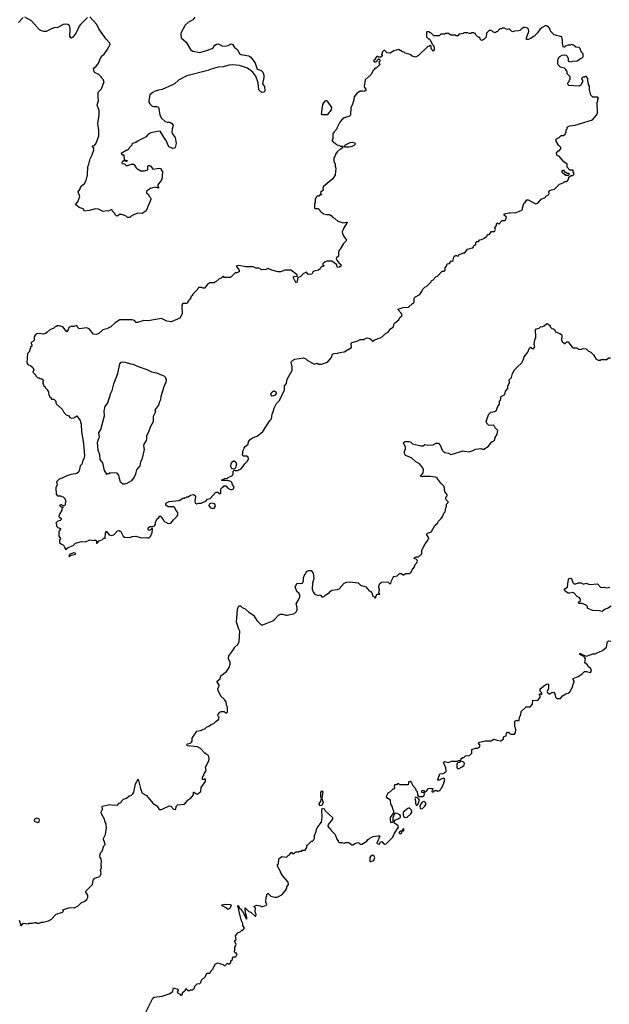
# Model space of a CAD drawing. Extents: x 1980017 to 2252640, y 74400 to 266395.
# Tile 278 of 388: x 2116180 to 2123860, y 219032 to 231870. Entities that reach past the tile are written whole.
import ezdxf

# ---------------------------------------------------------------- set-up
doc = ezdxf.new("R2010")
doc.units = 0

msp = doc.modelspace()

# ---------------------------------------------------------------- linework, layer by layer
at = {"layer": '0CON20XD'}
for points in [[(2116225, 231900), (2116166, 231834)], [(2117065, 231898), (2116971, 231809), (2116954, 231786), (2116915, 231698), (2116870, 231640), (2116855, 231631), (2116845, 231635), (2116835, 231655), (2116838, 231745), (2116833, 231775), (2116824, 231794), (2116808, 231808), (2116785, 231811), (2116745, 231806), (2116675, 231769), (2116625, 231763), (2116592, 231752), (2116525, 231718), (2116495, 231716), (2116464, 231724), (2116439, 231739), (2116335, 231853), (2116245, 231902)], [(2118460, 231905), (2118433, 231867), (2118375, 231832), (2118335, 231800), (2118282, 231705), (2118278, 231685), (2118282, 231635), (2118348, 231578), (2118405, 231482), (2118435, 231460), (2118525, 231441), (2118598, 231462), (2118686, 231494), (2118700, 231505), (2118720, 231540), (2118745, 231552), (2118765, 231554), (2118815, 231527), (2118855, 231523), (2118895, 231533), (2118935, 231554), (2118950, 231550), (2118978, 231508), (2119015, 231482), (2119045, 231423), (2119060, 231415), (2119165, 231399), (2119191, 231381), (2119248, 231305), (2119273, 231225), (2119326, 231206), (2119346, 231185), (2119361, 231145), (2119362, 231115), (2119342, 231035), (2119367, 230997), (2119371, 230939), (2119361, 230925), (2119335, 230922), (2119320, 230929), (2119296, 230955), (2119284, 231045), (2119254, 231134), (2119217, 231187), (2119183, 231213), (2119145, 231236), (2119045, 231274), (2118955, 231282), (2118905, 231276), (2118830, 231255), (2118765, 231251), (2118675, 231227), (2118632, 231208), (2118355, 231139), (2118250, 231080), (2118196, 231034), (2118170, 231020), (2118035, 230960), (2117987, 230953), (2117945, 230938), (2117915, 230922), (2117875, 230890), (2117860, 230815), (2117860, 230795), (2117874, 230774), (2117905, 230742), (2117925, 230738), (2117965, 230740), (2117985, 230732), (2117993, 230713), (2118004, 230624), (2118027, 230587), (2118073, 230543), (2118105, 230532), (2118135, 230532), (2118159, 230519), (2118178, 230495), (2118176, 230474), (2118164, 230446), (2118160, 230405), (2118166, 230386), (2118203, 230333), (2118217, 230255), (2118207, 230203), (2118197, 230193), (2118175, 230192), (2118124, 230214), (2118088, 230295), (2118078, 230305), (2118010, 230415), (2117974, 230414), (2117890, 230395), (2117855, 230377), (2117828, 230342), (2117725, 230292), (2117691, 230269), (2117650, 230255), (2117640, 230245), (2117640, 230235), (2117605, 230200), (2117600, 230185), (2117585, 230170), (2117575, 230170), (2117500, 230125), (2117515, 230110), (2117538, 230108), (2117542, 230052), (2117555, 230040), (2117580, 230035), (2117575, 230020), (2117565, 230020), (2117555, 230030), (2117535, 230030), (2117525, 230020), (2117515, 230020), (2117510, 229995), (2117545, 229990), (2117565, 229970), (2117585, 229970), (2117635, 229988), (2117665, 229988), (2117695, 229940), (2117715, 229920), (2117725, 229920), (2117755, 229900), (2117805, 229900), (2117847, 229913), (2117848, 229962), (2117855, 229970), (2117875, 229970), (2117889, 229959), (2117915, 229922), (2117995, 229932), (2118015, 229928), (2118040, 229885), (2118030, 229785), (2117980, 229715), (2117980, 229695), (2117990, 229685), (2117990, 229675), (2117945, 229688), (2117885, 229668), (2117830, 229635), (2117832, 229612), (2117860, 229585), (2117860, 229575), (2117880, 229555), (2117888, 229538), (2117888, 229525), (2117847, 229435), (2117836, 229394), (2117813, 229367), (2117775, 229342), (2117715, 229348), (2117687, 229333), (2117663, 229327), (2117632, 229308), (2117615, 229290), (2117585, 229290), (2117568, 229308), (2117512, 229332), (2117478, 229332), (2117457, 229313), (2117445, 229310), (2117420, 229335), (2117420, 229345), (2117390, 229375), (2117385, 229390), (2117365, 229390), (2117335, 229372), (2117315, 229378), (2117265, 229370), (2117205, 229400), (2117165, 229402), (2117088, 229382), (2117023, 229373), (2117005, 229402), (2116955, 229423), (2116910, 229455), (2116910, 229465), (2116937, 229495), (2116962, 229565), (2116943, 229627), (2116964, 229656), (2116976, 229694), (2117026, 229734), (2117046, 229774), (2117063, 229847), (2117068, 229952), (2117082, 229985), (2117097, 230055), (2117124, 230106), (2117146, 230174), (2117147, 230197), (2117130, 230215), (2117130, 230225), (2117155, 230230), (2117178, 230262), (2117209, 230355), (2117209, 230425), (2117199, 230515), (2117216, 230624), (2117217, 230685), (2117187, 230755), (2117207, 230815), (2117200, 230865), (2117203, 230927), (2117245, 230970), (2117280, 231065), (2117270, 231075), (2117270, 231085), (2117240, 231115), (2117240, 231125), (2117210, 231155), (2117162, 231175), (2117150, 231195), (2117142, 231228), (2117148, 231242), (2117176, 231264), (2117202, 231295), (2117237, 231375), (2117257, 231403), (2117279, 231421), (2117318, 231475), (2117358, 231545), (2117356, 231566), (2117306, 231616), (2117211, 231751), (2117185, 231808), (2117095, 231908)], [(2116775, 224962), (2116810, 224990), (2116878, 225015), (2116906, 225044), (2116984, 225066), (2117035, 225062), (2117095, 225087), (2117155, 225080), (2117165, 225088), (2117180, 225075), (2117180, 225045), (2117185, 225040), (2117213, 225077), (2117257, 225093), (2117275, 225110), (2117295, 225110), (2117298, 225175), (2117305, 225200), (2117345, 225152), (2117375, 225143), (2117405, 225152), (2117452, 225205), (2117475, 225210), (2117496, 225196), (2117528, 225135), (2117545, 225122), (2117615, 225117), (2117645, 225130), (2117694, 225134), (2117765, 225114), (2117835, 225120), (2117848, 225112), (2117865, 225112), (2117885, 225130), (2117907, 225185), (2117910, 225225), (2117905, 225240), (2117885, 225218), (2117865, 225210), (2117853, 225223), (2117852, 225245), (2117875, 225260), (2117915, 225260), (2117935, 225270), (2117947, 225293), (2117948, 225315), (2117964, 225356), (2117991, 225379), (2118005, 225400), (2118018, 225398), (2118022, 225382), (2118050, 225355), (2118052, 225342), (2118072, 225322), (2118085, 225320), (2118115, 225300), (2118150, 225305), (2118182, 225348), (2118230, 225395), (2118230, 225405), (2118240, 225415), (2118240, 225445), (2118213, 225473), (2118200, 225505), (2118185, 225518), (2118115, 225520), (2118085, 225540), (2118082, 225565), (2118127, 225587), (2118255, 225600), (2118305, 225630), (2118325, 225630), (2118335, 225640), (2118345, 225640), (2118355, 225650), (2118375, 225650), (2118405, 225670), (2118445, 225678), (2118465, 225667), (2118470, 225655), (2118461, 225595), (2118465, 225570), (2118485, 225557), (2118515, 225567), (2118545, 225566), (2118605, 225592), (2118625, 225620), (2118660, 225625), (2118735, 225710), (2118765, 225710), (2118775, 225690), (2118795, 225690), (2118800, 225695), (2118800, 225755), (2118825, 225780), (2118835, 225780), (2118845, 225790), (2118865, 225790), (2118892, 225762), (2118925, 225743), (2118945, 225744), (2118965, 225754), (2118974, 225775), (2118950, 225810), (2118944, 225834), (2118928, 225848), (2118885, 225860), (2118815, 225860), (2118810, 225865), (2118853, 225887), (2118885, 225890), (2118895, 225900), (2118950, 225925), (2118950, 225935), (2118960, 225945), (2118960, 225985), (2118972, 225998), (2118985, 225990), (2119015, 225990), (2119066, 226014), (2119111, 226079), (2119147, 226113), (2119161, 226145), (2119154, 226165), (2119138, 226178), (2119095, 226180), (2119083, 226193), (2119090, 226255), (2119102, 226285), (2119118, 226305), (2119158, 226335), (2119162, 226365), (2119182, 226395), (2119219, 226421), (2119275, 226438), (2119345, 226502), (2119396, 226575), (2119441, 226649), (2119458, 226665), (2119468, 226725), (2119483, 226755), (2119496, 226804), (2119526, 226864), (2119564, 226906), (2119631, 227045), (2119630, 227095), (2119657, 227125), (2119666, 227184), (2119727, 227295), (2119727, 227345), (2119718, 227405), (2119720, 227415), (2119735, 227428), (2119765, 227442), (2119875, 227460), (2119905, 227448), (2119925, 227430), (2120015, 227380), (2120055, 227392), (2120078, 227378), (2120112, 227378), (2120188, 227405), (2120242, 227465), (2120255, 227510), (2120275, 227518), (2120325, 227520), (2120333, 227527), (2120374, 227536), (2120405, 227538), (2120500, 227595), (2120498, 227642), (2120500, 227655), (2120508, 227662), (2120585, 227682), (2120615, 227698), (2120665, 227700), (2120675, 227710), (2120705, 227720), (2120740, 227715), (2120770, 227685), (2120775, 227672), (2120803, 227697), (2120875, 227722), (2120905, 227738), (2120945, 227778), (2120980, 227795), (2121011, 227839), (2121050, 227865), (2121053, 227897), (2121062, 227915), (2121120, 227955), (2121130, 227985), (2121160, 228015), (2121150, 228045), (2121110, 228085), (2121110, 228095), (2121175, 228118), (2121245, 228120), (2121295, 228170), (2121305, 228170), (2121320, 228185), (2121318, 228235), (2121325, 228250), (2121390, 228285), (2121420, 228325), (2121430, 228355), (2121462, 228388), (2121478, 228392), (2121538, 228452), (2121545, 228470), (2121560, 228475), (2121602, 228518), (2121620, 228525), (2121685, 228590), (2121705, 228590), (2121720, 228605), (2121720, 228635), (2121740, 228655), (2121750, 228685), (2121778, 228692), (2121802, 228728), (2121815, 228720), (2121828, 228732), (2121830, 228765), (2121845, 228790), (2121855, 228790), (2121865, 228800), (2121875, 228790), (2121895, 228790), (2121905, 228810), (2121945, 228820), (2121955, 228830), (2121978, 228832), (2122015, 228880), (2122080, 228895), (2122090, 228905), (2122090, 228915), (2122105, 228930), (2122120, 228935), (2122120, 228965), (2122135, 228980), (2122155, 228980), (2122175, 229000), (2122197, 229003), (2122235, 229020), (2122268, 229052), (2122272, 229068), (2122295, 229070), (2122325, 229110), (2122365, 229110), (2122378, 229135), (2122370, 229155), (2122390, 229185), (2122392, 229208), (2122405, 229220), (2122415, 229210), (2122425, 229210), (2122465, 229250), (2122495, 229250), (2122508, 229262), (2122520, 229295), (2122492, 229322), (2122492, 229338), (2122555, 229353), (2122569, 229351), (2122646, 229354), (2122720, 229385), (2122730, 229395), (2122730, 229415), (2122748, 229472), (2122760, 229480), (2122785, 229522), (2122805, 229522), (2122893, 229473), (2122905, 229470), (2122935, 229482), (2122971, 229529), (2123025, 229550), (2123032, 229568), (2123070, 229585), (2123078, 229605), (2123072, 229625), (2123087, 229643), (2123105, 229652), (2123145, 229660), (2123213, 229727), (2123260, 229745), (2123275, 229760), (2123308, 229762), (2123330, 229785), (2123332, 229818), (2123365, 229840), (2123385, 229840), (2123398, 229852), (2123400, 229875), (2123390, 229885), (2123388, 229908), (2123345, 229910), (2123310, 229945), (2123310, 229985), (2123267, 230017), (2123205, 230090), (2123180, 230095), (2123172, 230135), (2123192, 230158), (2123205, 230160), (2123230, 230185), (2123230, 230205), (2123198, 230235), (2123170, 230285), (2123168, 230298), (2123160, 230305), (2123172, 230318), (2123208, 230332), (2123232, 230358), (2123265, 230360), (2123288, 230382), (2123290, 230395), (2123300, 230405), (2123300, 230435), (2123310, 230445), (2123310, 230465), (2123322, 230478), (2123345, 230488), (2123415, 230493), (2123640, 230565), (2123694, 230626), (2123706, 230655), (2123702, 230798), (2123710, 230805), (2123710, 230835), (2123720, 230845), (2123705, 230860), (2123645, 230862), (2123620, 230885), (2123602, 230955), (2123600, 231005), (2123590, 231025), (2123590, 231045), (2123580, 231055), (2123580, 231105), (2123558, 231128), (2123545, 231130), (2123535, 231120), (2123515, 231120), (2123502, 231108), (2123500, 231095), (2123510, 231085), (2123510, 231065), (2123488, 231015), (2123465, 231002), (2123335, 231010), (2123322, 231022), (2123320, 231045), (2123338, 231062), (2123340, 231085), (2123350, 231095), (2123350, 231125), (2123312, 231162), (2123310, 231195), (2123300, 231205), (2123300, 231215), (2123275, 231240), (2123225, 231250), (2123195, 231280), (2123188, 231295), (2123188, 231335), (2123198, 231372), (2123215, 231392), (2123245, 231408), (2123275, 231412), (2123297, 231407), (2123312, 231395), (2123322, 231365), (2123325, 231330), (2123355, 231322), (2123385, 231330), (2123445, 231332), (2123475, 231360), (2123507, 231373), (2123520, 231385), (2123520, 231425), (2123495, 231450), (2123480, 231495), (2123468, 231508), (2123425, 231510), (2123395, 231540), (2123365, 231548), (2123355, 231540), (2123325, 231540), (2123295, 231530), (2123275, 231510), (2123265, 231510), (2123252, 231555), (2123252, 231602), (2123240, 231645), (2123142, 231672), (2123092, 231722), (2123090, 231745), (2123065, 231780), (2123055, 231780), (2123045, 231790), (2123025, 231790), (2122985, 231768), (2122955, 231742), (2122923, 231697), (2122883, 231657), (2122840, 231625), (2122805, 231610), (2122782, 231612), (2122780, 231635), (2122810, 231715), (2122807, 231747), (2122795, 231760), (2122765, 231770), (2122745, 231770), (2122735, 231760), (2122725, 231760), (2122695, 231730), (2122677, 231723), (2122625, 231720), (2122605, 231712), (2122585, 231720), (2122555, 231750), (2122525, 231740), (2122495, 231760), (2122465, 231760), (2122455, 231750), (2122435, 231750), (2122398, 231712), (2122385, 231710), (2122375, 231700), (2122345, 231710), (2122325, 231730), (2122295, 231730), (2122278, 231712)], [(2122278, 231712), (2122260, 231695), (2122258, 231642), (2122225, 231610), (2122215, 231610), (2122205, 231600), (2122192, 231602), (2122180, 231615), (2122178, 231628), (2122165, 231640), (2122152, 231642), (2122122, 231672), (2122118, 231688), (2122105, 231690), (2122095, 231700), (2122065, 231700), (2122055, 231690), (2122035, 231690), (2122015, 231700), (2121965, 231700), (2121955, 231690), (2121905, 231680), (2121885, 231660), (2121865, 231660), (2121855, 231670), (2121795, 231670), (2121765, 231690), (2121725, 231690), (2121715, 231680), (2121665, 231680), (2121645, 231660), (2121575, 231660), (2121535, 231700), (2121525, 231700), (2121515, 231710), (2121485, 231710), (2121480, 231705), (2121480, 231645), (2121505, 231620), (2121515, 231620), (2121528, 231608), (2121552, 231552), (2121570, 231535), (2121570, 231525), (2121580, 231515), (2121580, 231475), (2121565, 231460), (2121552, 231472), (2121550, 231485), (2121540, 231495), (2121540, 231525), (2121525, 231540), (2121508, 231522), (2121495, 231520), (2121376, 231404), (2121335, 231382), (2121293, 231393), (2121265, 231418), (2121203, 231433), (2121187, 231447), (2121165, 231450), (2121115, 231480), (2121055, 231462), (2121005, 231432), (2120965, 231440), (2120938, 231468), (2120925, 231470), (2120900, 231445), (2120900, 231425), (2120892, 231415), (2120900, 231405), (2120898, 231392), (2120885, 231380), (2120855, 231380), (2120845, 231390), (2120832, 231388), (2120810, 231365), (2120808, 231352), (2120790, 231335), (2120805, 231320), (2120825, 231320), (2120838, 231332), (2120842, 231348), (2120858, 231358), (2120870, 231345), (2120870, 231325), (2120860, 231315), (2120870, 231285), (2120825, 231240), (2120812, 231238), (2120792, 231218), (2120780, 231205), (2120760, 231155), (2120680, 231085), (2120668, 231005), (2120670, 230985), (2120690, 230965), (2120690, 230945), (2120665, 230932), (2120645, 230940), (2120615, 230940), (2120567, 230903), (2120538, 230865), (2120530, 230805), (2120520, 230795), (2120520, 230775), (2120493, 230727), (2120490, 230625), (2120477, 230613), (2120405, 230590), (2120371, 230559), (2120350, 230535), (2120310, 230455), (2120310, 230445), (2120270, 230405), (2120270, 230395), (2120260, 230385), (2120260, 230315), (2120250, 230305), (2120252, 230292), (2120315, 230240), (2120345, 230230), (2120355, 230220), (2120385, 230220), (2120390, 230215), (2120390, 230205), (2120365, 230180), (2120355, 230180), (2120314, 230146), (2120293, 230117), (2120290, 230095), (2120270, 230065), (2120270, 230025), (2120287, 229987), (2120288, 229958), (2120298, 229935), (2120288, 229845), (2120260, 229795), (2120137, 229693), (2120128, 229675), (2120132, 229648), (2120100, 229615), (2120100, 229605), (2120110, 229595), (2120108, 229582), (2120085, 229580), (2120075, 229570), (2120055, 229570), (2120042, 229558), (2120030, 229525), (2120030, 229485), (2120020, 229475), (2120020, 229415), (2120025, 229410), (2120068, 229408), (2120090, 229385), (2120092, 229372), (2120115, 229350), (2120125, 229350), (2120135, 229340), (2120178, 229328), (2120215, 229328), (2120235, 229318), (2120254, 229294), (2120285, 229278), (2120325, 229243), (2120395, 229222), (2120435, 229230), (2120450, 229225), (2120437, 229213), (2120402, 229155), (2120380, 229105), (2120383, 229083), (2120400, 229045), (2120432, 229005), (2120432, 228985), (2120397, 228953), (2120355, 228880), (2120340, 228865), (2120332, 228835), (2120332, 228788), (2120308, 228765), (2120304, 228755), (2120310, 228735), (2120335, 228699), (2120367, 228675), (2120362, 228658), (2120345, 228643), (2120320, 228640), (2120306, 228676), (2120245, 228722), (2120185, 228720), (2120158, 228712), (2120130, 228685), (2120130, 228675), (2120140, 228665), (2120138, 228652), (2120115, 228650), (2120100, 228635), (2120095, 228620), (2120070, 228605), (2120015, 228593), (2120000, 228580), (2119985, 228552), (2119938, 228548), (2119915, 228580), (2119875, 228562), (2119835, 228516), (2119802, 228508), (2119795, 228460), (2119785, 228438), (2119775, 228442), (2119743, 228515), (2119755, 228528), (2119795, 228520), (2119793, 228545), (2119712, 228602), (2119635, 228602), (2119575, 228582), (2119545, 228582), (2119463, 228603), (2119415, 228628), (2119387, 228613), (2119335, 228608), (2119295, 228630), (2119255, 228630), (2119226, 228646), (2119125, 228647), (2119035, 228667), (2119000, 228655), (2119038, 228605), (2119038, 228582), (2119005, 228570), (2118985, 228570), (2118925, 228510), (2118845, 228510), (2118835, 228520), (2118825, 228520), (2118805, 228500), (2118772, 228488), (2118735, 228450), (2118725, 228450), (2118715, 228440), (2118655, 228440), (2118645, 228430), (2118632, 228428), (2118585, 228370), (2118565, 228370), (2118555, 228380), (2118512, 228378), (2118500, 228365), (2118498, 228352), (2118432, 228288), (2118430, 228275), (2118410, 228255), (2118410, 228245), (2118370, 228195), (2118368, 228182), (2118355, 228170), (2118305, 228170), (2118300, 228165), (2118290, 228135), (2118298, 228035), (2118265, 227978), (2118155, 227932), (2118095, 227939), (2118025, 227972), (2117854, 227944), (2117795, 227947), (2117715, 227920), (2117695, 227920), (2117675, 227948), (2117646, 227956), (2117484, 227956), (2117424, 227916), (2117365, 227867), (2117315, 227841), (2117262, 227825), (2117212, 227778), (2117175, 227764), (2117139, 227769), (2117085, 227838), (2117055, 227852), (2116955, 227840), (2116932, 227862), (2116927, 227877), (2116905, 227878), (2116885, 227868), (2116845, 227868), (2116820, 227855), (2116812, 227825), (2116795, 227800), (2116740, 227865), (2116695, 227880), (2116665, 227880), (2116655, 227870), (2116645, 227870), (2116625, 227850), (2116572, 227828), (2116535, 227790), (2116525, 227790), (2116515, 227780), (2116485, 227770), (2116435, 227780), (2116404, 227776), (2116380, 227755), (2116370, 227735), (2116367, 227693), (2116330, 227655), (2116330, 227645), (2116340, 227635), (2116340, 227615), (2116322, 227598), (2116320, 227585), (2116310, 227575), (2116308, 227542), (2116283, 227517), (2116273, 227395), (2116284, 227374), (2116325, 227358), (2116353, 227333), (2116362, 227305), (2116350, 227275), (2116390, 227235), (2116390, 227225), (2116415, 227200), (2116435, 227200), (2116445, 227190), (2116467, 227187), (2116488, 227168), (2116480, 227155), (2116480, 227125), (2116490, 227115), (2116492, 227102), (2116510, 227085), (2116510, 227075), (2116540, 227045), (2116540, 227035), (2116557, 227017), (2116560, 226975), (2116570, 226965), (2116570, 226955), (2116588, 226938), (2116590, 226925), (2116595, 226920), (2116625, 226920), (2116638, 226908), (2116650, 226895), (2116650, 226875), (2116660, 226855), (2116735, 226790), (2116752, 226755), (2116785, 226720), (2116820, 226705), (2116832, 226682), (2116853, 226674), (2116883, 226677), (2116925, 226707), (2116966, 226646), (2116979, 226595), (2116984, 226495), (2117009, 226345), (2117024, 226185), (2117016, 226144), (2117003, 226125), (2116988, 226075), (2116968, 226052), (2116961, 226025), (2116950, 225975), (2116922, 225955), (2116905, 225947), (2116848, 225942), (2116795, 225923), (2116735, 225892), (2116695, 225880), (2116660, 225845), (2116670, 225805), (2116652, 225765), (2116653, 225683), (2116673, 225663), (2116715, 225660), (2116723, 225653), (2116745, 225650), (2116768, 225628), (2116780, 225585), (2116770, 225565), (2116770, 225545), (2116758, 225532), (2116742, 225532), (2116725, 225550), (2116700, 225535), (2116712, 225522), (2116740, 225515), (2116740, 225505), (2116730, 225495), (2116730, 225475), (2116698, 225422), (2116690, 225395), (2116695, 225380), (2116705, 225380), (2116718, 225368), (2116720, 225355), (2116705, 225340), (2116675, 225330), (2116650, 225305), (2116660, 225295), (2116660, 225265), (2116675, 225250), (2116710, 225235), (2116710, 225225), (2116693, 225207), (2116690, 225195), (2116690, 225135), (2116710, 225105), (2116700, 225085), (2116700, 225055), (2116725, 225030), (2116738, 225028), (2116760, 225005), (2116775, 224962)], [(2120195, 230632), (2120242, 230695), (2120247, 230723), (2120189, 230809), (2120165, 230818), (2120135, 230788), (2120122, 230765), (2120108, 230638), (2120115, 230632), (2120195, 230632)], [(2120465, 230208), (2120415, 230210), (2120410, 230225), (2120423, 230237), (2120485, 230268), (2120512, 230272), (2120540, 230265), (2120550, 230255), (2120550, 230245), (2120530, 230225), (2120495, 230213), (2120465, 230208)], [(2123325, 229840), (2123295, 229840), (2123285, 229850), (2123275, 229850), (2123250, 229875), (2123242, 229898), (2123255, 229910), (2123265, 229910), (2123282, 229882), (2123295, 229880), (2123305, 229870), (2123328, 229868), (2123340, 229855), (2123325, 229840)], [(2116375, 220098), (2116395, 220100), (2116405, 220092), (2116432, 220088), (2116465, 220102), (2116485, 220102), (2116555, 220122), (2116596, 220144), (2116655, 220208), (2116736, 220234), (2116750, 220245), (2116740, 220265), (2116835, 220294), (2116890, 220290), (2116940, 220315), (2116980, 220355), (2117018, 220372), (2117055, 220400), (2117068, 220425), (2117068, 220455), (2117040, 220495), (2117040, 220505), (2117130, 220595), (2117135, 220650), (2117160, 220675), (2117222, 220699), (2117233, 220715), (2117240, 220745), (2117232, 220775), (2117247, 220815), (2117240, 220845), (2117247, 220905), (2117242, 220925), (2117226, 220946), (2117224, 220965), (2117232, 221005), (2117252, 221028), (2117275, 221100), (2117293, 221115), (2117286, 221156), (2117270, 221175), (2117270, 221195), (2117298, 221245), (2117310, 221335), (2117307, 221387), (2117292, 221405), (2117283, 221445), (2117246, 221515), (2117242, 221535), (2117257, 221573), (2117255, 221615), (2117295, 221624), (2117355, 221636), (2117392, 221628), (2117425, 221632), (2117452, 221628), (2117477, 221653), (2117500, 221665), (2117505, 221680), (2117530, 221705), (2117572, 221718), (2117605, 221748), (2117630, 221755), (2117653, 221777), (2117665, 221800), (2117687, 221905), (2117725, 221968), (2117752, 221845), (2117777, 221787), (2117833, 221753), (2117914, 221654), (2117970, 221615), (2117995, 221570), (2118025, 221572), (2118125, 221618), (2118150, 221615), (2118182, 221575), (2118208, 221572), (2118221, 221619), (2118235, 221632), (2118325, 221640), (2118375, 221700), (2118406, 221714), (2118442, 221765), (2118445, 221800), (2118455, 221800), (2118463, 221783), (2118495, 221770), (2118525, 221800), (2118540, 221805), (2118543, 221857), (2118600, 221935), (2118598, 221968), (2118585, 221970), (2118575, 221960), (2118560, 221965), (2118560, 221995), (2118580, 222015), (2118580, 222035), (2118590, 222045), (2118590, 222055), (2118610, 222075), (2118600, 222125), (2118642, 222205), (2118648, 222235), (2118637, 222277), (2118610, 222295), (2118590, 222305), (2118535, 222368), (2118495, 222388), (2118365, 222404), (2118352, 222415), (2118365, 222427), (2118405, 222438), (2118419, 222451), (2118428, 222465), (2118428, 222502), (2118488, 222592), (2118535, 222600), (2118590, 222625), (2118613, 222647), (2118645, 222657), (2118675, 222682), (2118708, 222695), (2118738, 222725), (2118770, 222745), (2118780, 222775), (2118765, 222790), (2118760, 222805), (2118785, 222840), (2118805, 222850), (2118845, 222850), (2118865, 222830), (2118887, 222845), (2118887, 222903), (2118872, 222935), (2118868, 222975), (2118845, 223012), (2118801, 223051), (2118767, 223125), (2118762, 223155), (2118772, 223168), (2118777, 223195), (2118752, 223235), (2118752, 223245), (2118790, 223275), (2118800, 223315), (2118875, 223370), (2118907, 223423), (2118920, 223465), (2118920, 223495), (2118903, 223523), (2118898, 223545), (2118902, 223575), (2118957, 223643), (2118981, 223689), (2119022, 223725), (2119039, 223761), (2119046, 223895), (2119036, 223925), (2119003, 224015), (2119017, 224183), (2119033, 224227), (2119055, 224226), (2119078, 224205), (2119118, 224188), (2119165, 224143), (2119226, 224106), (2119267, 224035), (2119325, 223980), (2119345, 223978), (2119476, 224034), (2119503, 224055), (2119553, 224107), (2119575, 224118), (2119605, 224120), (2119645, 224106), (2119665, 224106), (2119745, 224124), (2119775, 224142), (2119793, 224175), (2119793, 224205), (2119781, 224255), (2119806, 224295), (2119828, 224345), (2119829, 224365), (2119819, 224389), (2119790, 224415), (2119770, 224475), (2119795, 224522), (2119835, 224517), (2119865, 224522), (2119876, 224554), (2119875, 224600), (2119922, 224678), (2119945, 224688), (2119977, 224687), (2120002, 224655), (2120011, 224585), (2119996, 224525), (2119988, 224445), (2120005, 224400), (2120025, 224380), (2120063, 224363), (2120095, 224370), (2120121, 224341), (2120145, 224348), (2120169, 224371), (2120213, 224397), (2120222, 224415), (2120245, 224432), (2120319, 224441), (2120341, 224449), (2120405, 224522), (2120443, 224537), (2120475, 224540), (2120587, 224527), (2120620, 224495), (2120687, 224477), (2120734, 224424), (2120748, 224418), (2120768, 224398), (2120780, 224355), (2120798, 224348), (2120805, 224330), (2120815, 224330), (2120832, 224378), (2120865, 224380), (2120870, 224385), (2120860, 224395), (2120868, 224435), (2120858, 224465), (2120858, 224482), (2120872, 224518), (2120892, 224538), (2120975, 224540), (2120995, 224520), (2121015, 224520), (2121022, 224555), (2121044, 224596), (2121055, 224608), (2121095, 224620), (2121125, 224650), (2121155, 224650), (2121175, 224630), (2121185, 224630), (2121205, 224650), (2121252, 224648), (2121280, 224665), (2121290, 224695), (2121322, 224735), (2121333, 224767), (2121355, 224790), (2121362, 224808), (2121358, 224825), (2121345, 224838), (2121325, 224840), (2121320, 224855), (2121345, 224867), (2121375, 224868), (2121420, 224905), (2121420, 224955), (2121462, 225035), (2121492, 225075), (2121508, 225115), (2121483, 225153), (2121482, 225165), (2121490, 225175), (2121532, 225188), (2121543, 225197), (2121587, 225273), (2121623, 225307), (2121637, 225333), (2121672, 225365), (2121692, 225398), (2121703, 225437), (2121720, 225455), (2121730, 225505), (2121740, 225525), (2121740, 225555), (2121760, 225575), (2121760, 225585), (2121735, 225610), (2121730, 225625), (2121730, 225645), (2121748, 225662), (2121750, 225675), (2121718, 225718), (2121710, 225785), (2121667, 225827), (2121615, 225898), (2121596, 225906), (2121525, 225913), (2121435, 225912), (2121425, 225908), (2121402, 225915), (2121437, 225963), (2121440, 225995), (2121432, 226025), (2121388, 226078), (2121342, 226105), (2121285, 226158), (2121205, 226188), (2121194, 226214), (2121194, 226245), (2121207, 226275), (2121207, 226295), (2121178, 226352), (2121195, 226368), (2121255, 226372), (2121275, 226362), (2121295, 226340), (2121405, 226312), (2121435, 226312), (2121458, 226332), (2121495, 226323), (2121565, 226328), (2121605, 226347), (2121635, 226347), (2121663, 226315), (2121683, 226255), (2121694, 226244), (2121718, 226228), (2121765, 226218), (2121795, 226202), (2121815, 226203), (2121955, 226249), (2121975, 226246), (2122033, 226237), (2122072, 226248), (2122115, 226272), (2122185, 226278), (2122205, 226270), (2122225, 226272), (2122280, 226305), (2122325, 226360), (2122335, 226370), (2122348, 226372), (2122367, 226393), (2122370, 226415), (2122398, 226465), (2122410, 226515), (2122375, 226550), (2122354, 226584), (2122305, 226579), (2122285, 226584), (2122272, 226595), (2122258, 226625), (2122272, 226685), (2122292, 226728), (2122315, 226754), (2122369, 226761), (2122385, 226770), (2122408, 226825), (2122428, 226855), (2122428, 226892), (2122442, 226908), (2122452, 226955), (2122500, 226985), (2122508, 227025), (2122537, 227063), (2122538, 227095), (2122560, 227135), (2122557, 227175), (2122588, 227205), (2122598, 227255), (2122627, 227303), (2122662, 227345), (2122720, 227395), (2122747, 227453), (2122750, 227475), (2122800, 227535), (2122820, 227585), (2122832, 227598), (2122865, 227580), (2122878, 227585), (2122888, 227605), (2122882, 227635), (2122890, 227695), (2122902, 227725), (2122900, 227835), (2122945, 227850), (2122963, 227867), (2122995, 227868), (2123013, 227877), (2123045, 227910), (2123065, 227900), (2123079, 227889), (2123090, 227875), (2123090, 227865), (2123112, 227842), (2123135, 227840), (2123145, 227830), (2123161, 227801), (2123215, 227780), (2123238, 227765), (2123242, 227745), (2123237, 227695), (2123245, 227672), (2123275, 227650), (2123285, 227650), (2123305, 227670), (2123325, 227670), (2123373, 227603), (2123393, 227593), (2123435, 227592), (2123465, 227572), (2123485, 227568), (2123518, 227582), (2123557, 227577), (2123583, 227553), (2123620, 227535), (2123655, 227500), (2123685, 227450), (2123715, 227430), (2123745, 227430), (2123755, 227440), (2123825, 227440), (2123855, 227460), (2123875, 227462)], [(2117522, 225812), (2117495, 225840), (2117478, 225888), (2117472, 225932), (2117448, 225958), (2117355, 225960), (2117345, 225950), (2117325, 225950), (2117312, 225942), (2117310, 225955), (2117284, 225994), (2117262, 226092), (2117230, 226135), (2117222, 226195), (2117204, 226256), (2117192, 226355), (2117205, 226400), (2117220, 226425), (2117209, 226485), (2117238, 226525), (2117283, 226707), (2117279, 226765), (2117294, 226825), (2117327, 226875), (2117365, 227000), (2117384, 227036), (2117405, 227120), (2117457, 227255), (2117484, 227385), (2117502, 227405), (2117525, 227409), (2117555, 227406), (2117621, 227381), (2117652, 227378), (2117735, 227342), (2117835, 227310), (2117898, 227278), (2117960, 227265), (2118065, 227223), (2118076, 227215), (2118086, 227175), (2118084, 227145), (2118059, 227085), (2118019, 226955), (2118016, 226915), (2118001, 226889), (2117986, 226844), (2117942, 226785), (2117950, 226755), (2117920, 226695), (2117920, 226625), (2117884, 226566), (2117855, 226482), (2117830, 226445), (2117833, 226407), (2117827, 226385), (2117796, 226335), (2117791, 226315), (2117801, 226265), (2117769, 226135), (2117753, 226105), (2117745, 226054), (2117700, 226000), (2117690, 225945), (2117673, 225905), (2117635, 225858), (2117575, 225821), (2117545, 225814), (2117522, 225812)], [(2119465, 226960), (2119458, 226965), (2119452, 226995), (2119475, 227024), (2119495, 227029), (2119516, 227016), (2119522, 226995), (2119509, 226975), (2119485, 226964), (2119465, 226960)], [(2118975, 226010), (2118945, 226020), (2118928, 226045), (2118933, 226077), (2118945, 226100), (2118965, 226120), (2118975, 226120), (2118995, 226102), (2119003, 226075), (2118992, 226028), (2118975, 226010)], [(2118685, 225497), (2118715, 225502), (2118732, 225525), (2118728, 225545), (2118716, 225556), (2118675, 225567), (2118647, 225553), (2118642, 225535), (2118664, 225504), (2118685, 225497)], [(2116825, 224872), (2116855, 224890), (2116905, 224902), (2116908, 224915), (2116885, 224917), (2116835, 224900), (2116820, 224885), (2116825, 224872)], [(2123885, 224223), (2123837, 224193), (2123805, 224182), (2123765, 224152), (2123731, 224161), (2123645, 224166), (2123581, 224191), (2123570, 224225), (2123558, 224238), (2123505, 224260), (2123465, 224260), (2123460, 224275), (2123484, 224296), (2123486, 224316), (2123472, 224332), (2123440, 224350), (2123404, 224394), (2123385, 224400), (2123345, 224391), (2123325, 224394), (2123288, 224415), (2123270, 224445), (2123317, 224473), (2123318, 224515), (2123328, 224572), (2123337, 224583), (2123355, 224590), (2123368, 224585), (2123385, 224530), (2123404, 224514), (2123426, 224514), (2123455, 224528), (2123495, 224528), (2123525, 224512), (2123555, 224522), (2123605, 224506), (2123705, 224513), (2123745, 224470), (2123765, 224466), (2123795, 224473), (2123825, 224461), (2123865, 224471)], [(2120906, 221146), (2120914, 221134), (2120935, 221121), (2120955, 221123), (2121039, 221211), (2121056, 221254), (2121115, 221340), (2121109, 221359), (2121060, 221395), (2121058, 221415), (2121073, 221437), (2121130, 221460), (2121140, 221475), (2121141, 221491), (2121132, 221502), (2121095, 221519), (2121075, 221523), (2121063, 221517), (2121040, 221465), (2121042, 221408), (2121038, 221402), (2121025, 221400), (2121015, 221410), (2121008, 221435), (2121011, 221469), (2121052, 221528), (2121052, 221552), (2121040, 221575), (2121038, 221605), (2121013, 221643), (2121010, 221695), (2120974, 221714), (2120958, 221735), (2120960, 221755), (2120981, 221789), (2121010, 221805), (2121045, 221840), (2121055, 221840), (2121068, 221852), (2121062, 221875), (2121065, 221900), (2121095, 221900), (2121105, 221910), (2121115, 221910), (2121125, 221900), (2121245, 221900), (2121250, 221905), (2121250, 221935), (2121265, 221940), (2121285, 221920), (2121300, 221885), (2121337, 221847), (2121340, 221825), (2121357, 221807), (2121363, 221763), (2121375, 221740), (2121428, 221742), (2121450, 221755), (2121454, 221774), (2121448, 221788), (2121420, 221795), (2121420, 221815), (2121425, 221818), (2121445, 221820), (2121455, 221800), (2121485, 221818), (2121504, 221846), (2121545, 221852), (2121560, 221845), (2121550, 221815), (2121552, 221802), (2121568, 221802), (2121585, 221820), (2121615, 221820), (2121625, 221810), (2121655, 221820), (2121660, 221835), (2121677, 221853), (2121704, 221916), (2121718, 221965), (2121710, 221975), (2121695, 221980), (2121635, 221948), (2121628, 221965), (2121654, 222036), (2121695, 222040), (2121736, 222065), (2121730, 222115), (2121702, 222185), (2121712, 222198), (2121765, 222184), (2121805, 222200), (2121885, 222200), (2121895, 222210), (2121918, 222212), (2121930, 222225), (2121930, 222240), (2121945, 222240), (2121952, 222248), (2121965, 222250), (2121985, 222270), (2122005, 222278), (2122025, 222272), (2122045, 222280), (2122068, 222305), (2122070, 222355), (2122115, 222370), (2122145, 222370), (2122169, 222391), (2122178, 222405), (2122158, 222435), (2122160, 222445), (2122175, 222452), (2122245, 222469), (2122323, 222467), (2122355, 222488), (2122394, 222474), (2122445, 222468), (2122480, 222495), (2122482, 222518), (2122518, 222532), (2122520, 222565), (2122535, 222580), (2122545, 222580), (2122562, 222562), (2122583, 222553), (2122625, 222552), (2122640, 222575), (2122642, 222605), (2122640, 222635), (2122630, 222655), (2122630, 222725), (2122655, 222738), (2122665, 222730), (2122688, 222732), (2122690, 222775), (2122708, 222805), (2122712, 222848), (2122775, 222910), (2122828, 222912), (2122860, 222945), (2122862, 222998), (2122928, 222992), (2122960, 223035), (2122960, 223055), (2122952, 223062), (2122950, 223075), (2122955, 223080), (2122965, 223080), (2122975, 223070), (2122980, 223075), (2122980, 223095), (2122960, 223115), (2122960, 223145), (2123022, 223195), (2123055, 223210), (2123068, 223205), (2123070, 223145), (2123050, 223115), (2123052, 223102), (2123075, 223080), (2123085, 223080), (2123113, 223097), (2123135, 223100), (2123152, 223082), (2123158, 223038), (2123175, 223020), (2123225, 223020), (2123250, 223055), (2123295, 223080), (2123325, 223088), (2123348, 223105), (2123382, 223168), (2123388, 223205), (2123402, 223235), (2123402, 223245), (2123388, 223265), (2123391, 223279), (2123455, 223308), (2123505, 223342), (2123535, 223372), (2123565, 223372), (2123615, 223360), (2123630, 223375), (2123618, 223405), (2123583, 223435), (2123575, 223460), (2123540, 223485), (2123550, 223535), (2123538, 223558), (2123528, 223568), (2123475, 223592), (2123474, 223606), (2123490, 223605), (2123515, 223588), (2123565, 223570), (2123645, 223602), (2123675, 223602), (2123695, 223610), (2123770, 223645), (2123825, 223690), (2123838, 223762), (2123855, 223772), (2123880, 223765)], [(2121895, 222104), (2121943, 222127), (2121968, 222152), (2121972, 222175), (2121955, 222192), (2121925, 222200), (2121910, 222185), (2121888, 222182), (2121872, 222168), (2121872, 222122), (2121880, 222110), (2121895, 222104)], [(2120091, 221621), (2120082, 221645), (2120099, 221671), (2120110, 221715), (2120102, 221735), (2120103, 221795), (2120115, 221816), (2120128, 221805), (2120116, 221715), (2120132, 221665), (2120115, 221623), (2120091, 221621)], [(2121355, 221624), (2121366, 221635), (2121388, 221695), (2121378, 221708), (2121364, 221714), (2121360, 221725), (2121335, 221732), (2121327, 221715), (2121337, 221685), (2121334, 221656), (2121345, 221628), (2121355, 221624)], [(2117819, 218921), (2117915, 219110), (2117933, 219127), (2118035, 219140), (2118125, 219170), (2118175, 219200), (2118177, 219235), (2118183, 219247), (2118240, 219230), (2118244, 219215), (2118230, 219185), (2118270, 219165), (2118275, 219150), (2118285, 219150), (2118300, 219165), (2118300, 219185), (2118340, 219215), (2118345, 219240), (2118375, 219210), (2118395, 219210), (2118405, 219220), (2118435, 219220), (2118458, 219242), (2118462, 219268), (2118492, 219298), (2118528, 219302), (2118540, 219315), (2118550, 219345), (2118600, 219395), (2118608, 219422), (2118622, 219438), (2118655, 219440), (2118670, 219455), (2118670, 219465), (2118700, 219495), (2118700, 219505), (2118729, 219561), (2118763, 219573), (2118795, 219558), (2118832, 219552), (2118845, 219540), (2118855, 219540), (2118885, 219570), (2118895, 219560), (2118915, 219560), (2118930, 219575), (2118932, 219598), (2118950, 219615), (2118950, 219635), (2118965, 219650), (2118995, 219650), (2119010, 219675), (2119008, 219698), (2118985, 219700), (2118972, 219725), (2118980, 219735), (2118980, 219775), (2118995, 219800), (2119000, 219815), (2118980, 219845), (2118980, 219865), (2119000, 219875), (2118990, 219925), (2119010, 219945), (2119020, 219965), (2119050, 219975), (2119072, 219998), (2119085, 220000), (2119106, 220025), (2119088, 220058), (2119086, 220085), (2119069, 220119), (2119033, 220255), (2119034, 220285), (2119020, 220305), (2119021, 220319), (2119035, 220313), (2119037, 220287), (2119056, 220276), (2119080, 220240), (2119135, 220140), (2119140, 220145), (2119138, 220165), (2119121, 220225), (2119115, 220290), (2119164, 220244), (2119190, 220235), (2119245, 220180), (2119255, 220180), (2119260, 220205), (2119248, 220238), (2119250, 220285), (2119230, 220305), (2119265, 220326), (2119315, 220317), (2119325, 220308), (2119345, 220308), (2119390, 220325), (2119398, 220335), (2119388, 220365), (2119390, 220435), (2119397, 220443), (2119400, 220465), (2119412, 220478), (2119418, 220478), (2119453, 220443), (2119505, 220428), (2119535, 220428), (2119595, 220460), (2119650, 220525), (2119650, 220535), (2119660, 220545), (2119660, 220565), (2119680, 220595), (2119678, 220625), (2119605, 220710), (2119578, 220755), (2119578, 220765), (2119540, 220835), (2119540, 220855), (2119550, 220865), (2119553, 220887), (2119558, 220935), (2119595, 220960), (2119655, 220950), (2119680, 220975), (2119695, 220980), (2119715, 221010), (2119725, 221010), (2119735, 221000), (2119755, 221000), (2119775, 221020), (2119815, 221020), (2119825, 221030), (2119855, 221030), (2119865, 221040), (2119898, 221042), (2119920, 221075), (2119920, 221105), (2119935, 221110), (2119982, 221158), (2119995, 221160), (2120008, 221172), (2120010, 221185), (2120020, 221195), (2120022, 221235), (2120042, 221285), (2120048, 221315), (2120062, 221345), (2120112, 221405), (2120118, 221475), (2120116, 221564), (2120125, 221588), (2120145, 221582), (2120160, 221555), (2120256, 221466), (2120254, 221445), (2120199, 221375), (2120193, 221353), (2120201, 221341), (2120226, 221326), (2120240, 221295), (2120290, 221245), (2120310, 221185), (2120330, 221165), (2120330, 221155), (2120342, 221142), (2120375, 221142), (2120405, 221132), (2120425, 221140), (2120462, 221142), (2120480, 221135), (2120505, 221110), (2120525, 221110), (2120545, 221130), (2120585, 221140), (2120597, 221137), (2120615, 221120), (2120635, 221120), (2120700, 221160), (2120715, 221180), (2120725, 221180), (2120742, 221198), (2120785, 221220), (2120845, 221230), (2120870, 221230), (2120870, 221225), (2120832, 221135), (2120835, 221130), (2120843, 221123), (2120865, 221120), (2120879, 221151), (2120895, 221153), (2120906, 221146)], [(2121205, 221466), (2121225, 221474), (2121271, 221509), (2121287, 221533), (2121282, 221565), (2121255, 221594), (2121235, 221586), (2121177, 221535), (2121174, 221506), (2121180, 221475), (2121205, 221466)], [(2121405, 221582), (2121425, 221584), (2121459, 221615), (2121471, 221635), (2121471, 221661), (2121446, 221676), (2121424, 221666), (2121399, 221635), (2121393, 221617), (2121398, 221588), (2121405, 221582)], [(2116415, 221404), (2116435, 221415), (2116438, 221435), (2116432, 221452), (2116405, 221461), (2116372, 221445), (2116368, 221425), (2116377, 221415), (2116415, 221404)], [(2121135, 221254), (2121154, 221265), (2121160, 221290), (2121180, 221295), (2121186, 221305), (2121182, 221315), (2121175, 221318), (2121165, 221312), (2121160, 221290), (2121135, 221289), (2121125, 221281), (2121119, 221265), (2121135, 221254)], [(2120745, 220894), (2120755, 220894), (2120791, 220909), (2120805, 220945), (2120795, 220965), (2120775, 220976), (2120749, 220961), (2120739, 220945), (2120741, 220901), (2120745, 220894)], [(2118895, 220270), (2118862, 220295), (2118818, 220315), (2118813, 220327), (2118855, 220338), (2118925, 220332), (2118934, 220325), (2118915, 220282), (2118905, 220273), (2118895, 220270)], [(2116175, 220130), (2116195, 220060), (2116205, 220060), (2116225, 220088), (2116295, 220082), (2116305, 220090), (2116345, 220088), (2116375, 220098)]]:
    msp.add_lwpolyline(points, dxfattribs=at)

doc.saveas('drawing.dxf')
